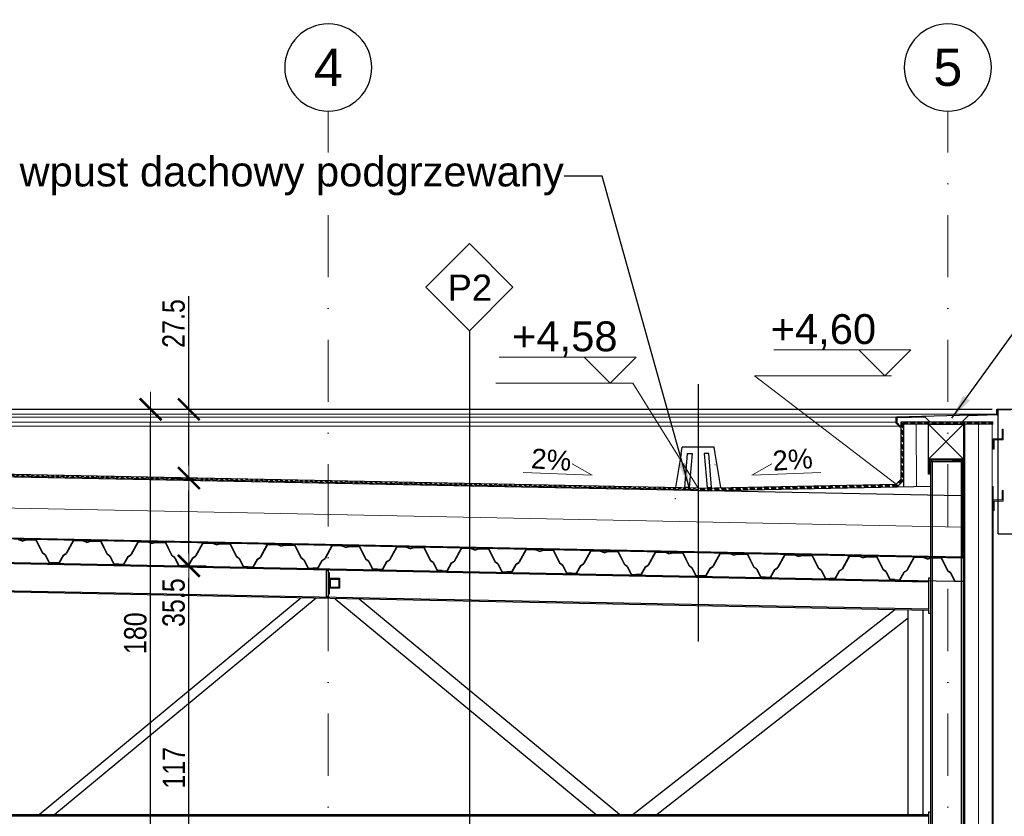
# Model space of a CAD drawing. Header units: millimetres. Extents: x -4835 to 23023, y -15404 to 3906.
# Tile 408 of 409: x 13465 to 13860, y 1958 to 2279. Entities that reach past the tile are written whole.
import ezdxf

# ---------------------------------------------------------------- set-up
doc = ezdxf.new("R2010")
doc.units = ezdxf.units.MM
for name, pattern in [('DASHDOT', [1, 0.5, -0.25, 0, -0.25]), ('DASHED', [19.05, 12.7, -6.35]), ('JIS_02_1.0', [2, 1, -1])]:
    doc.linetypes.add(name, pattern=pattern)
doc.layers.get('0').update_dxf_attribs({"lineweight": 9})
for name, color, linetype, lineweight in [('-AGP1_OSIE', 2, 'DASHDOT', 9), ('a___cienka___0.15', 10, 'Continuous', 15), ('a___ocieplenie', 214, 'BATTING', 5), ('a___przekrojowa___0.5', 7, 'Continuous', 25), ('a___widokowa_0.25', 130, 'Continuous', 25), ('Budowlane - Sciany Zew', 7, 'Continuous', 15), ('Wymiarowanie - Poziomy', 172, 'Continuous', 13)]:
    doc.layers.add(name, color=color, linetype=linetype, lineweight=lineweight)
for name, color, linetype in [('2D- Siatka Modularna', 7, 'Continuous'), ('Budowlane - Opisy', 7, 'Continuous'), ('Konstrukcja - podkonstrukcja pod panele - belki', 7, 'Continuous')]:
    doc.layers.add(name, color=color, linetype=linetype)
doc.layers.add('a___wymiary', color=7, linetype='Continuous', lineweight=5, true_color=0x666666)
doc.styles.add('ARIAL', font='arial.ttf', dxfattribs={"width": 0.8})
doc.styles.add('GENERATED_STYLE_1', font='arialbd.ttf', dxfattribs={"width": 0.999153})
doc.styles.add('GENERATED_STYLE_2', font='ARIAL.TTF', dxfattribs={"width": 0.999153})
doc.linetypes.add('BATTING', pattern='A,0.0001,-0.1,[134,ltypeshp.shx,S=0.1,R=0,X=-0.1,Y=0],-0.2,[134,ltypeshp.shx,S=0.1,R=180,X=0.1,Y=0],-0.1', length=0.4001)
doc.dimstyles.new('1_50', dxfattribs={"dimtxt": 9, "dimasz": 5, "dimexe": 1.25, "dimexo": 0.625, "dimgap": 1.5, "dimtad": 1, "dimdec": 3, "dimrnd": 0.5, "dimdsep": 46, "dimtxsty": 'ARIAL', "dimblk": 'znacznik', "dimcen": 1.5, "dimse1": 1, "dimse2": 1, "dimclrd": 6, "dimclrt": 6, "dimazin": 0, "dimtfac": 1, "dimtdec": 3, "dimtmove": 0, "dimatfit": 3, "dimldrblk": 'znacznik', "dimfxl": 1, "dimarcsym": 0})
doc.dimstyles.new('GENERATED_STYLE__61', dxfattribs={"dimtxt": 10, "dimasz": 9.5, "dimexe": 0.18, "dimexo": 0, "dimgap": 0.09, "dimtad": 0, "dimdec": 1, "dimzin": 0, "dimdsep": 46, "dimtxsty": 'GENERATED_STYLE_1', "dimblk": 'ARROWHEAD_1', "dimblk1": 'ARROWHEAD_1', "dimblk2": 'ARROWHEAD_1', "dimcen": 0.09, "dimclrd": 256, "dimclre": 256, "dimclrt": 256, "dimazin": 0, "dimtfac": 1, "dimtdec": 4, "dimtmove": 0, "dimatfit": 3, "dimfxl": 1, "dimtolj": 1, "dimtzin": 0, "dimarcsym": 0})

# ---------------------------------------------------------------- blocks, each defined once
blk = doc.blocks.new('ARROWHEAD_1')
at = {"linetype": 'Continuous'}
blk.add_line((0, 0), (-1, 0), dxfattribs=at)
blk.add_circle((0, 0), 0.25, dxfattribs=at)
blk = doc.blocks.new('cvzvxzczcxzc')
at = {"layer": 'a___widokowa_0.25'}
for p, q in [((7898.93, 2558.58), (7899.36, 2561.12)), ((7899.36, 2561.12), (7899.37, 2561.13)), ((7899.37, 2561.13), (7899.58, 2561.13)), ((7899.58, 2561.13), (7900.22, 2561.13)), ((7900.22, 2561.13), (7901.24, 2561.13)), ((7901.24, 2561.13), (7902.56, 2561.13)), ((7902.56, 2561.13), (7904.1, 2561.13)), ((7904.1, 2561.13), (7905.76, 2561.13)), ((7905.76, 2561.13), (7907.41, 2561.13)), ((7907.41, 2561.13), (7908.95, 2561.13)), ((7908.95, 2561.13), (7910.27, 2561.13)), ((7910.27, 2561.13), (7911.29, 2561.13)), ((7911.29, 2561.13), (7911.93, 2561.13)), ((7911.93, 2561.13), (7912.15, 2561.13)), ((7912.16, 2561.12), (7912.15, 2561.13)), ((7912.58, 2558.58), (7912.16, 2561.12)), ((7899.07, 2558.58), (7896.81, 2544.98)), ((7900.4, 2544.98), (7901.53, 2558.58)), ((7901.53, 2558.58), (7902.34, 2558.58)), ((7903.3, 2558.58), (7902.17, 2544.98)), ((7902.34, 2558.58), (7903.3, 2558.58)), ((7909.17, 2558.58), (7908.21, 2558.58)), ((7908.21, 2558.58), (7909.34, 2544.98)), ((7909.98, 2558.58), (7909.17, 2558.58)), ((7911.11, 2544.98), (7909.98, 2558.58)), ((7912.44, 2558.58), (7912.58, 2558.58)), ((7914.7, 2544.98), (7912.44, 2558.58)), ((7896.65, 2544.8), (7896.68, 2544.98)), ((7896.81, 2544.98), (7896.68, 2544.98)), ((7901.22, 2544.98), (7900.4, 2544.98)), ((7902.17, 2544.98), (7901.22, 2544.98)), ((7909.34, 2544.98), (7910.3, 2544.98)), ((7910.3, 2544.98), (7911.11, 2544.98))]:
    blk.add_line(p, q, dxfattribs=at)
blk = doc.blocks.new('znacznik')
at = {"layer": 'a___wymiary'}
for p, q in [((0, 1.394), (0, -1.394)), ((1.394, 0), (-1.394, 0))]:
    blk.add_line(p, q, dxfattribs=at)
at = {"layer": 'a___wymiary', "const_width": 0.2}
blk.add_lwpolyline([(0.876, 0.876), (-0.876, -0.876)], dxfattribs=at)
blk = doc.blocks.new('*D571')
at = {"layer": 'a___wymiary', "color": 6, "lineweight": -2}
blk.add_line((13532.65, 1946.96), (13532.65, 2054.03), dxfattribs=at)
at = {"layer": 'Defpoints', "color": 0}
for p in [(13532.51, 2059.03), (13532.65, 2059.03), (13549.58, 1941.96)]:
    blk.add_point(p, dxfattribs=at)
at = {"layer": 'a___wymiary', "color": 6, "linetype": 'ByBlock', "lineweight": -2, "xscale": 5, "yscale": 5, "zscale": 5}
for p, rotation in [((13532.65, 2059.03), 90), ((13532.65, 1941.96), 270)]:
    blk.add_blockref('znacznik', p, dxfattribs=dict(at, rotation=rotation))
at = {"layer": 'a___wymiary', "color": 6, "insert": (13526.63, 1977.87), "char_height": 9, "attachment_point": 5, "rotation": 90, "style": 'ARIAL'}
blk.add_mtext('117', dxfattribs=at)
blk = doc.blocks.new('*D572')
at = {"layer": 'a___wymiary', "color": 6, "lineweight": -2}
blk.add_line((13532.65, 2064.03), (13532.65, 2089.33), dxfattribs=at)
at = {"layer": 'Defpoints', "color": 0}
for p in [(13532.65, 2094.33), (13532.67, 2094.33), (13532.51, 2059.03)]:
    blk.add_point(p, dxfattribs=at)
at = {"layer": 'a___wymiary', "color": 6, "linetype": 'ByBlock', "lineweight": -2, "xscale": 5, "yscale": 5, "zscale": 5}
for p, rotation in [((13532.65, 2094.33), 90), ((13532.65, 2059.03), 270)]:
    blk.add_blockref('znacznik', p, dxfattribs=dict(at, rotation=rotation))
at = {"layer": 'a___wymiary', "color": 6, "insert": (13526.55, 2044.26), "char_height": 9, "attachment_point": 5, "rotation": 90, "style": 'ARIAL'}
blk.add_mtext('35.5', dxfattribs=at)
blk = doc.blocks.new('*D573')
at = {"layer": 'a___wymiary', "color": 6, "lineweight": -2}
for p, q in [((13532.65, 2121.96), (13532.65, 2167.39)), ((13532.65, 2099.33), (13532.65, 2116.96))]:
    blk.add_line(p, q, dxfattribs=at)
at = {"layer": 'Defpoints', "color": 0}
for p in [(13532.65, 2121.96), (13536.44, 2121.96), (13532.67, 2094.33)]:
    blk.add_point(p, dxfattribs=at)
at = {"layer": 'a___wymiary', "color": 6, "linetype": 'ByBlock', "lineweight": -2, "xscale": 5, "yscale": 5, "zscale": 5}
for p, rotation in [((13532.65, 2121.96), 90), ((13532.65, 2094.33), 270)]:
    blk.add_blockref('znacznik', p, dxfattribs=dict(at, rotation=rotation))
at = {"layer": 'a___wymiary', "color": 6, "insert": (13526.55, 2156.45), "char_height": 9, "attachment_point": 5, "rotation": 90, "style": 'ARIAL'}
blk.add_mtext('27.5', dxfattribs=at)
blk = doc.blocks.new('*D575')
at = {"layer": 'a___wymiary', "color": 6, "lineweight": -2}
blk.add_line((13517.28, 1946.96), (13517.28, 2116.96), dxfattribs=at)
at = {"layer": 'Defpoints', "color": 0}
for p in [(13517.28, 2121.96), (13545.59, 2121.96), (13560.14, 1941.96)]:
    blk.add_point(p, dxfattribs=at)
at = {"layer": 'a___wymiary', "color": 6, "linetype": 'ByBlock', "lineweight": -2, "xscale": 5, "yscale": 5, "zscale": 5}
for p, rotation in [((13517.28, 2121.96), 90), ((13517.28, 1941.96), 270)]:
    blk.add_blockref('znacznik', p, dxfattribs=dict(at, rotation=rotation))
at = {"layer": 'a___wymiary', "color": 6, "insert": (13511.18, 2031.96), "char_height": 9, "attachment_point": 5, "rotation": 90, "style": 'ARIAL'}
blk.add_mtext('180', dxfattribs=at)
blk = doc.blocks.new('*D584')
at = {"layer": 'a___wymiary', "color": 6, "lineweight": -2}
blk.add_line((14038.31, 2116.96), (14038.31, 1635.96), dxfattribs=at)
at = {"layer": 'Defpoints', "color": 0}
for p in [(13748.5, 2121.96), (13863.65, 1630.96), (14038.31, 1630.96)]:
    blk.add_point(p, dxfattribs=at)
at = {"layer": 'a___wymiary', "color": 6, "linetype": 'ByBlock', "lineweight": -2, "xscale": 5, "yscale": 5, "zscale": 5}
for p, rotation in [((14038.31, 2121.96), 90), ((14038.31, 1630.96), 270)]:
    blk.add_blockref('znacznik', p, dxfattribs=dict(at, rotation=rotation))
at = {"layer": 'a___wymiary', "color": 6, "insert": (14032.21, 1876.46), "char_height": 9, "attachment_point": 5, "rotation": 90, "style": 'ARIAL'}
blk.add_mtext('491', dxfattribs=at)
blk = doc.blocks.new('*D585')
at = {"layer": 'a___wymiary', "color": 6, "lineweight": -2}
blk.add_line((14021.58, 2116.96), (14021.58, 1636.96), dxfattribs=at)
at = {"layer": 'Defpoints', "color": 0}
for p in [(13804.79, 2121.96), (13804.79, 1631.96), (14021.58, 1631.96)]:
    blk.add_point(p, dxfattribs=at)
at = {"layer": 'a___wymiary', "color": 6, "linetype": 'ByBlock', "lineweight": -2, "xscale": 5, "yscale": 5, "zscale": 5}
for p, rotation in [((14021.58, 2121.96), 90), ((14021.58, 1631.96), 270)]:
    blk.add_blockref('znacznik', p, dxfattribs=dict(at, rotation=rotation))
at = {"layer": 'a___wymiary', "color": 6, "insert": (14015.49, 1876.96), "char_height": 9, "attachment_point": 5, "rotation": 90, "style": 'ARIAL'}
blk.add_mtext('490', dxfattribs=at)
blk = doc.blocks.new('*D588')
at = {"layer": 'a___wymiary', "color": 6, "lineweight": -2}
blk.add_line((14007.98, 2066.96), (14007.98, 1641.96), dxfattribs=at)
at = {"layer": 'Defpoints', "color": 0}
for p in [(13860.86, 2071.96), (13853.51, 1636.96), (14007.98, 1636.96)]:
    blk.add_point(p, dxfattribs=at)
at = {"layer": 'a___wymiary', "color": 6, "linetype": 'ByBlock', "lineweight": -2, "xscale": 5, "yscale": 5, "zscale": 5}
for p, rotation in [((14007.98, 2071.96), 90), ((14007.98, 1636.96), 270)]:
    blk.add_blockref('znacznik', p, dxfattribs=dict(at, rotation=rotation))
at = {"layer": 'a___wymiary', "color": 6, "insert": (14001.88, 1854.46), "char_height": 9, "attachment_point": 5, "rotation": 90, "style": 'ARIAL'}
blk.add_mtext('435', dxfattribs=at)
blk = doc.blocks.new('oss p1')
at = {"layer": '-AGP1_OSIE', "ltscale": 50}
for p, q in [((8216.07, -2723.97), (8216.07, -1855.56)), ((8216.07, -2723.97), (8216.07, -1855.56)), ((8465.12, -2723.97), (8465.12, -1855.56)), ((8465.12, -2723.97), (8465.12, -1855.56))]:
    blk.add_line(p, q, dxfattribs=at)
at = {"layer": '-AGP1_OSIE', "linetype": 'ByBlock', "lineweight": 25}
for centre in [(8216.07, -1838.06), (8465.12, -1838.06)]:
    blk.add_ellipse(centre, major_axis=(12.37, 12.37), ratio=1, start_param=5.497787, end_param=11.780972, dxfattribs=at)
at = {"layer": '-AGP1_OSIE', "linetype": 'ByBlock', "lineweight": 25, "char_height": 15, "attachment_point": 5, "style": 'GENERATED_STYLE_2'}
for s, insert in [('4', (8216.07, -1838.06)), ('5', (8465.12, -1838.06))]:
    blk.add_mtext(s, dxfattribs=dict(at, insert=insert))

msp = doc.modelspace()

# ---------------------------------------------------------------- linework, layer by layer
at = {"layer": '2D- Siatka Modularna', "color": 2, "lineweight": 25}
msp.add_line((13737.3783, 2132.1143), (13737.3783, 2028.6275), dxfattribs=at)
at = {"layer": 'a___cienka___0.15'}
for p, q in [((13352.4636, 2119.9536), (13857.636, 2119.9536)), ((13352.4636, 2118.7682), (13817.0541, 2118.7682)), ((13352.4636, 2116.8375), (13817.0143, 2116.8375)), ((13352.4636, 2115.1888), (13818.1695, 2115.1888)), ((13830.0143, 2115.9463), (13844.0143, 2101.9565)), ((13844.0143, 2115.9463), (13830.0156, 2101.9565)), ((13844.5143, 2115.9463), (13844.5143, 1642.0076)), ((13855.5143, 2115.9463), (13855.5143, 1637.0074)), ((13860.0111, 2113.9243), (13859.6111, 2113.9243)), ((13859.6111, 2113.9243), (13859.6111, 2110.1493)), ((13860.0111, 2109.6993), (13860.0111, 2113.9243)), ((13856.0111, 2110.1493), (13856.0111, 2105.9243)), ((13859.6111, 2110.1493), (13856.0111, 2110.1493)), ((13856.4111, 2105.9243), (13856.4111, 2109.6993)), ((13856.4111, 2109.6993), (13860.0111, 2109.6993)), ((12879.4159, 2106.8931), (13737.3783, 2089.7338)), ((13844.5143, 1640.2565), (13844.5143, 2105.9463)), ((13856.4111, 2105.9243), (13856.0111, 2105.9243)), ((13860.0111, 2089.3243), (13859.6111, 2089.3243)), ((13859.6111, 2089.3243), (13859.6111, 2085.5493)), ((13860.0111, 2085.0993), (13860.0111, 2089.3243)), ((13856.0111, 2085.5493), (13856.0111, 2081.3243)), ((13859.6111, 2085.5493), (13856.0111, 2085.5493)), ((13856.4111, 2081.3243), (13856.4111, 2085.0993)), ((13856.4111, 2085.0993), (13860.0111, 2085.0993)), ((13856.0111, 2081.3243), (13856.4111, 2081.3243)), ((13818.4512, 2053.3063), (13840.4468, 2052.8664))]:
    msp.add_line(p, q, dxfattribs=at)
at = {"layer": 'a___cienka___0.15', "linetype": 'DASHED', "ltscale": 0.15}
for p, q in [((13856.0111, 2116.6963), (13819.2643, 2116.6963)), ((13819.2643, 2116.6963), (13819.2643, 2093.7646)), ((13856.0111, 2116.4463), (13819.5143, 2116.4463)), ((13819.5143, 2116.4463), (13819.5143, 2093.6635)), ((13856.0111, 2116.1963), (13819.7643, 2116.1963)), ((13819.7643, 2116.1963), (13819.7643, 2093.5604)), ((12879.3227, 2106.6449), (13737.3783, 2089.4838)), ((13819.2643, 2093.7646), (13817.1218, 2091.5788)), ((13817.1218, 2091.5788), (13737.3783, 2089.9839)), ((13817.2427, 2091.3311), (13737.3783, 2089.7338)), ((13817.3359, 2091.0829), (13737.3783, 2089.4838)), ((13819.5143, 2093.6635), (13817.2427, 2091.3311)), ((13819.7643, 2093.5604), (13817.3359, 2091.0829))]:
    msp.add_line(p, q, dxfattribs=at)
at = {"layer": 'a___cienka___0.15', "linetype": 'JIS_02_1.0'}
msp.add_line((12879.5368, 2107.1407), (13737.3783, 2089.9839), dxfattribs=at)
at = {"layer": 'a___cienka___0.15'}
for points in [[(12852.8426, 2095.9565), (12852.8943, 2082.1694), (13843.7643, 2062.352), (13843.817, 2095.9565)], [(12853.1443, 2095.9565), (12853.1443, 2082.4144), (13843.5143, 2062.607), (13843.5143, 2095.9565)]]:
    msp.add_lwpolyline(points, dxfattribs=at)
at = {"layer": 'a___ocieplenie', "ltscale": 10}
msp.add_line((13825.0143, 2115.9463), (13825.1633, 2090.9763), dxfattribs=at)
at = {"layer": 'a___ocieplenie', "ltscale": 14}
msp.add_line((13850.0143, 1640.2565), (13850.0143, 2115.9463), dxfattribs=at)
at = {"layer": 'a___ocieplenie', "ltscale": 27}
msp.add_line((13843.5143, 2074.609), (12866.6409, 2094.1465), dxfattribs=at)
at = {"layer": 'a___przekrojowa___0.5'}
for p, q in [((13857.4111, 2120.2523), (13857.4111, 2121.8565)), ((13857.5111, 2121.9565), (13866.1324, 2121.9565)), ((13857.7111, 2120.0433), (13857.7111, 2121.6565)), ((13857.9111, 2121.4), (13857.9111, 2121.6565)), ((13863.0111, 2121.7565), (13858.0111, 2121.7565)), ((13858.0111, 2071.9565), (13858.0111, 2121.7565)), ((13817.0143, 2116.3854), (13817.0143, 2118.6884)), ((13857.6141, 2119.9434), (13817.1113, 2118.7883)), ((13817.3143, 2116.5819), (13817.3143, 2118.3972)), ((13828.6269, 2118.8336), (13817.4113, 2118.4972)), ((13830.5143, 2116.9463), (13828.6269, 2118.8336)), ((13843.5143, 2116.9463), (13845.9204, 2119.3524)), ((13857.3294, 2119.7196), (13845.9204, 2119.3524)), ((13857.62, 2119.7284), (13857.0388, 2119.7109)), ((13857.4111, 2120.2523), (13857.4111, 2120.5088)), ((13857.6111, 2120.5088), (13857.6111, 2120.2523)), ((13818.6306, 2114.7277), (13817.0436, 2116.3147)), ((13818.6306, 2115.2242), (13817.3436, 2116.5112)), ((13818.5906, 2115.547), (13818.772, 2115.3656)), ((13818.5906, 2115.0505), (13818.772, 2114.8691)), ((13819.0143, 2093.8667), (13819.0143, 2116.9463)), ((13819.0143, 2116.9463), (13856.0111, 2116.9463)), ((13844.0143, 2115.9463), (13844.0143, 1642.0076)), ((13737.3783, 2090.2339), (12879.6439, 2107.3886)), ((13819.0143, 2093.8667), (13817.0147, 2091.8267)), ((13737.3783, 2090.2339), (13817.0147, 2091.8267)), ((13844.0143, 2062.0969), (12852.6443, 2081.9243)), ((13465.6945, 2069.0051), (13464.1807, 2069.5436)), ((13465.6977, 2069.1632), (13464.208, 2069.6931)), ((13465.6945, 2069.0051), (13467.2287, 2069.4826)), ((13465.6977, 2069.1632), (13467.2074, 2069.6331)), ((13467.2074, 2069.6331), (13471.2066, 2069.5531)), ((13467.2287, 2069.4826), (13471.1135, 2069.4049)), ((13471.1135, 2069.4049), (13473.7529, 2064.1971)), ((13471.2066, 2069.5531), (13473.8705, 2064.2969)), ((13486.2036, 2069.2531), (13483.3317, 2064.1077)), ((13486.2907, 2069.1014), (13483.4452, 2064.0032)), ((13490.2028, 2069.1732), (13486.2036, 2069.2531)), ((13490.1755, 2069.0237), (13486.2907, 2069.1014)), ((13491.6893, 2068.4852), (13490.1755, 2069.0237)), ((13491.6925, 2068.6433), (13490.2028, 2069.1732)), ((13491.6893, 2068.4852), (13493.2235, 2068.9627)), ((13491.6925, 2068.6433), (13493.2022, 2069.1132)), ((13493.2022, 2069.1132), (13497.2014, 2069.0332)), ((13493.2235, 2068.9627), (13497.1083, 2068.885)), ((13497.1083, 2068.885), (13499.7477, 2063.6772)), ((13497.2014, 2069.0332), (13499.8653, 2063.777)), ((13512.1984, 2068.7332), (13509.3265, 2063.5878)), ((13512.2855, 2068.5815), (13509.44, 2063.4833)), ((13516.1976, 2068.6533), (13512.1984, 2068.7332)), ((13516.1703, 2068.5038), (13512.2855, 2068.5815)), ((13517.6841, 2067.9653), (13516.1703, 2068.5038)), ((13517.6873, 2068.1234), (13516.1976, 2068.6533)), ((13517.6841, 2067.9653), (13519.2183, 2068.4428)), ((13517.6873, 2068.1234), (13519.197, 2068.5933)), ((13519.197, 2068.5933), (13523.1962, 2068.5133)), ((13519.2183, 2068.4428), (13523.1031, 2068.3651)), ((13523.1031, 2068.3651), (13525.7425, 2063.1573)), ((13523.1962, 2068.5133), (13525.8601, 2063.2571)), ((13538.1932, 2068.2133), (13535.3213, 2063.0679)), ((13538.2803, 2068.0616), (13535.4348, 2062.9635)), ((13542.1924, 2068.1334), (13538.1932, 2068.2133)), ((13542.1651, 2067.9839), (13538.2803, 2068.0616)), ((13543.6789, 2067.4454), (13542.1651, 2067.9839)), ((13543.6821, 2067.6035), (13542.1924, 2068.1334)), ((13543.6789, 2067.4454), (13545.2131, 2067.9229)), ((13543.6821, 2067.6035), (13545.1918, 2068.0734)), ((13545.1918, 2068.0734), (13549.191, 2067.9934)), ((13545.2131, 2067.9229), (13549.0979, 2067.8452)), ((13549.0979, 2067.8452), (13551.7373, 2062.6374)), ((13549.191, 2067.9934), (13551.8549, 2062.7372)), ((13564.188, 2067.6935), (13561.3161, 2062.548)), ((13564.2751, 2067.5417), (13561.4296, 2062.4436)), ((13568.1872, 2067.6135), (13564.188, 2067.6935)), ((13568.1599, 2067.464), (13564.2751, 2067.5417)), ((13569.6737, 2066.9255), (13568.1599, 2067.464)), ((13569.6769, 2067.0836), (13568.1872, 2067.6135)), ((13569.6737, 2066.9255), (13571.2079, 2067.403)), ((13569.6769, 2067.0836), (13571.1866, 2067.5535)), ((13571.1866, 2067.5535), (13575.1858, 2067.4735)), ((13571.2079, 2067.403), (13575.0927, 2067.3253)), ((13575.0927, 2067.3253), (13577.7321, 2062.1175)), ((13575.1858, 2067.4735), (13577.8497, 2062.2173)), ((13590.1828, 2067.1736), (13587.3109, 2062.0281)), ((13590.2699, 2067.0218), (13587.4244, 2061.9237)), ((13594.182, 2067.0936), (13590.1828, 2067.1736)), ((13594.1547, 2066.9441), (13590.2699, 2067.0218)), ((13595.6685, 2066.4056), (13594.1547, 2066.9441)), ((13595.6717, 2066.5637), (13594.182, 2067.0936)), ((13595.6685, 2066.4056), (13597.2027, 2066.8831)), ((13595.6717, 2066.5637), (13597.1814, 2067.0336)), ((13597.1814, 2067.0336), (13601.1806, 2066.9536)), ((13597.2027, 2066.8831), (13601.0875, 2066.8054)), ((13601.0875, 2066.8054), (13603.7269, 2061.5976)), ((13601.1806, 2066.9536), (13603.8445, 2061.6974)), ((13616.1776, 2066.6537), (13613.3057, 2061.5082)), ((13616.2647, 2066.5019), (13613.4192, 2061.4038)), ((13620.1768, 2066.5737), (13616.1776, 2066.6537)), ((13620.1495, 2066.4242), (13616.2647, 2066.5019)), ((13621.6633, 2065.8857), (13620.1495, 2066.4242)), ((13621.6665, 2066.0438), (13620.1768, 2066.5737)), ((13621.6633, 2065.8857), (13623.1975, 2066.3632)), ((13621.6665, 2066.0438), (13623.1762, 2066.5137)), ((13623.1762, 2066.5137), (13627.1754, 2066.4337)), ((13623.1975, 2066.3632), (13627.0823, 2066.2855)), ((13627.0823, 2066.2855), (13629.7217, 2061.0777)), ((13627.1754, 2066.4337), (13629.8393, 2061.1775)), ((13642.1724, 2066.1338), (13639.3005, 2060.9883)), ((13646.1716, 2066.0538), (13642.1724, 2066.1338)), ((13647.6613, 2065.5239), (13646.1716, 2066.0538)), ((13474.8867, 2063.3667), (13473.7529, 2064.1971)), ((13475.0043, 2063.4665), (13473.8705, 2064.2969)), ((13474.8867, 2063.3667), (13476.5195, 2060.145)), ((13475.0043, 2063.4665), (13476.6126, 2060.2931)), ((13482.1656, 2063.3233), (13480.4317, 2060.2167)), ((13482.279, 2063.2188), (13480.5187, 2060.065)), ((13482.1656, 2063.3233), (13483.3317, 2064.1077)), ((13482.279, 2063.2188), (13483.4452, 2064.0032)), ((13500.8815, 2062.8468), (13499.7477, 2063.6772)), ((13500.9991, 2062.9466), (13499.8653, 2063.777)), ((13500.8815, 2062.8468), (13502.5143, 2059.6251)), ((13500.9991, 2062.9466), (13502.6074, 2059.7732)), ((13508.1604, 2062.8034), (13506.4265, 2059.6969)), ((13508.2738, 2062.6989), (13506.5135, 2059.5451)), ((13508.1604, 2062.8034), (13509.3265, 2063.5878)), ((13508.2738, 2062.6989), (13509.44, 2063.4833)), ((13526.8763, 2062.3269), (13525.7425, 2063.1573)), ((13526.9939, 2062.4267), (13525.8601, 2063.2571)), ((13526.8763, 2062.3269), (13528.5091, 2059.1052)), ((13526.9939, 2062.4267), (13528.6022, 2059.2533)), ((13534.1552, 2062.2835), (13532.4213, 2059.177)), ((13534.2687, 2062.179), (13532.5083, 2059.0252)), ((13534.1552, 2062.2835), (13535.3213, 2063.0679)), ((13534.2687, 2062.179), (13535.4348, 2062.9635)), ((13552.8711, 2061.807), (13551.7373, 2062.6374)), ((13552.9887, 2061.9068), (13551.8549, 2062.7372)), ((13560.15, 2061.7636), (13561.3161, 2062.548)), ((13560.2635, 2061.6591), (13561.4296, 2062.4436)), ((13578.8659, 2061.2871), (13577.7321, 2062.1175)), ((13578.9835, 2061.3869), (13577.8497, 2062.2173)), ((13642.2595, 2065.982), (13639.414, 2060.8839)), ((13646.1443, 2065.9043), (13642.2595, 2065.982)), ((13647.6581, 2065.3658), (13646.1443, 2065.9043)), ((13647.6581, 2065.3658), (13649.1923, 2065.8433)), ((13647.6613, 2065.5239), (13649.171, 2065.9938)), ((13649.171, 2065.9938), (13653.1702, 2065.9138)), ((13649.1923, 2065.8433), (13653.0771, 2065.7656)), ((13653.0771, 2065.7656), (13655.7165, 2060.5578)), ((13653.1702, 2065.9138), (13655.8341, 2060.6576)), ((13668.1672, 2065.6139), (13665.2953, 2060.4684)), ((13668.2543, 2065.4621), (13665.4088, 2060.364)), ((13672.1664, 2065.5339), (13668.1672, 2065.6139)), ((13672.1391, 2065.3844), (13668.2543, 2065.4621)), ((13673.6529, 2064.8459), (13672.1391, 2065.3844)), ((13673.6561, 2065.004), (13672.1664, 2065.5339)), ((13673.6529, 2064.8459), (13675.1871, 2065.3234)), ((13673.6561, 2065.004), (13675.1658, 2065.4739)), ((13675.1658, 2065.4739), (13679.165, 2065.3939)), ((13675.1871, 2065.3234), (13679.0719, 2065.2457)), ((13679.0719, 2065.2457), (13681.7113, 2060.0379)), ((13679.165, 2065.3939), (13681.8289, 2060.1377)), ((13694.162, 2065.094), (13691.2901, 2059.9485)), ((13694.2491, 2064.9422), (13691.4036, 2059.8441)), ((13698.1612, 2065.014), (13694.162, 2065.094)), ((13698.1339, 2064.8645), (13694.2491, 2064.9422)), ((13699.6477, 2064.326), (13698.1339, 2064.8645)), ((13699.6509, 2064.4841), (13698.1612, 2065.014)), ((13699.6477, 2064.326), (13701.1819, 2064.8035)), ((13699.6509, 2064.4841), (13701.1606, 2064.954)), ((13701.1606, 2064.954), (13705.1598, 2064.874)), ((13701.1819, 2064.8035), (13705.0667, 2064.7258)), ((13705.0667, 2064.7258), (13707.7061, 2059.518)), ((13705.1598, 2064.874), (13707.8237, 2059.6178)), ((13720.1568, 2064.5741), (13717.2849, 2059.4286)), ((13720.2439, 2064.4223), (13717.3984, 2059.3242)), ((13724.156, 2064.4941), (13720.1568, 2064.5741)), ((13724.1287, 2064.3446), (13720.2439, 2064.4223)), ((13725.6425, 2063.8061), (13724.1287, 2064.3446)), ((13725.6457, 2063.9642), (13724.156, 2064.4941)), ((13725.6425, 2063.8061), (13727.1767, 2064.2836)), ((13725.6457, 2063.9642), (13727.1554, 2064.4341)), ((13727.1554, 2064.4341), (13731.1546, 2064.3541)), ((13727.1767, 2064.2836), (13731.0615, 2064.206)), ((13731.0615, 2064.206), (13733.7009, 2058.9981)), ((13731.1546, 2064.3541), (13733.8185, 2059.0979)), ((13746.1516, 2064.0542), (13743.2797, 2058.9087)), ((13746.2387, 2063.9024), (13743.3932, 2058.8043)), ((13750.1508, 2063.9742), (13746.1516, 2064.0542)), ((13750.1235, 2063.8247), (13746.2387, 2063.9024)), ((13751.6374, 2063.2862), (13750.1235, 2063.8247)), ((13751.6405, 2063.4443), (13750.1508, 2063.9742)), ((13751.6374, 2063.2862), (13753.1715, 2063.7638)), ((13751.6405, 2063.4443), (13753.1502, 2063.9142)), ((13753.1502, 2063.9142), (13757.1494, 2063.8342)), ((13753.1715, 2063.7638), (13757.0563, 2063.6861)), ((13757.0563, 2063.6861), (13759.6957, 2058.4782)), ((13757.1494, 2063.8342), (13759.8133, 2058.578)), ((13772.1464, 2063.5343), (13769.2745, 2058.3888)), ((13772.2335, 2063.3825), (13769.388, 2058.2844)), ((13776.1456, 2063.4543), (13772.1464, 2063.5343)), ((13776.1183, 2063.3048), (13772.2335, 2063.3825)), ((13777.6322, 2062.7663), (13776.1183, 2063.3048)), ((13777.6353, 2062.9244), (13776.1456, 2063.4543)), ((13777.6322, 2062.7663), (13779.1663, 2063.2439)), ((13777.6353, 2062.9244), (13779.145, 2063.3943)), ((13779.145, 2063.3943), (13783.1442, 2063.3143)), ((13779.1663, 2063.2439), (13783.0511, 2063.1662)), ((13783.0511, 2063.1662), (13785.6905, 2057.9583)), ((13783.1442, 2063.3143), (13785.8081, 2058.0582)), ((13798.1412, 2063.0144), (13795.2693, 2057.8689)), ((13798.2283, 2062.8626), (13795.3828, 2057.7645)), ((13802.1404, 2062.9344), (13798.1412, 2063.0144)), ((13802.1131, 2062.7849), (13798.2283, 2062.8626)), ((13803.627, 2062.2464), (13802.1131, 2062.7849)), ((13803.6301, 2062.4045), (13802.1404, 2062.9344)), ((13803.627, 2062.2464), (13805.1612, 2062.724)), ((13803.6301, 2062.4045), (13805.1398, 2062.8744)), ((13805.1398, 2062.8744), (13809.139, 2062.7944)), ((13805.1612, 2062.724), (13809.0459, 2062.6463)), ((13809.0459, 2062.6463), (13811.6853, 2057.4384)), ((13809.139, 2062.7944), (13811.8029, 2057.5383)), ((13824.136, 2062.4945), (13821.2641, 2057.349)), ((13824.2231, 2062.3427), (13821.3776, 2057.2446)), ((13828.1352, 2062.4145), (13824.136, 2062.4945)), ((13828.1079, 2062.265), (13824.2231, 2062.3427)), ((13829.6218, 2061.7265), (13828.1079, 2062.265)), ((13829.6249, 2061.8846), (13828.1352, 2062.4145)), ((13829.6218, 2061.7265), (13831.156, 2062.2041)), ((13829.6249, 2061.8846), (13831.1346, 2062.3545)), ((13831.1346, 2062.3545), (13835.1338, 2062.2745)), ((13831.156, 2062.2041), (13835.0407, 2062.1264)), ((13835.0407, 2062.1264), (13837.6801, 2056.9185)), ((13835.1338, 2062.2745), (13837.7977, 2057.0184)), ((13478.5191, 2060.105), (13476.5195, 2060.145)), ((13478.5221, 2060.2549), (13476.6126, 2060.2931)), ((13480.5187, 2060.065), (13478.5191, 2060.105)), ((13480.4317, 2060.2167), (13478.5221, 2060.2549)), ((13504.5139, 2059.5851), (13502.5143, 2059.6251)), ((13504.5169, 2059.735), (13502.6074, 2059.7732)), ((13504.5139, 2059.5851), (13506.5135, 2059.5451)), ((13504.5169, 2059.735), (13506.4265, 2059.6969)), ((13528.5091, 2059.1052), (13530.5087, 2059.0652)), ((13528.6022, 2059.2533), (13530.5117, 2059.2151)), ((13532.5083, 2059.0252), (13530.5087, 2059.0652)), ((13532.4213, 2059.177), (13530.5117, 2059.2151)), ((13552.8711, 2061.807), (13554.5039, 2058.5853)), ((13552.9887, 2061.9068), (13554.597, 2058.7334)), ((13556.5035, 2058.5453), (13554.5039, 2058.5853)), ((13556.5065, 2058.6953), (13554.597, 2058.7334)), ((13556.5035, 2058.5453), (13558.5031, 2058.5053)), ((13556.5065, 2058.6953), (13558.4161, 2058.6571)), ((13560.15, 2061.7636), (13558.4161, 2058.6571)), ((13560.2635, 2061.6591), (13558.5031, 2058.5053)), ((13578.8659, 2061.2871), (13580.4987, 2058.0654)), ((13578.9835, 2061.3869), (13580.5918, 2058.2135)), ((13580.5918, 2058.2135), (13582.5013, 2058.1754)), ((13584.4109, 2058.1372), (13582.5013, 2058.1754)), ((13586.1448, 2061.2437), (13584.4109, 2058.1372)), ((13586.2583, 2061.1393), (13584.4979, 2057.9854)), ((13586.1448, 2061.2437), (13587.3109, 2062.0281)), ((13586.2583, 2061.1393), (13587.4244, 2061.9237)), ((13604.8607, 2060.7672), (13603.7269, 2061.5976)), ((13604.9783, 2060.867), (13603.8445, 2061.6974)), ((13604.8607, 2060.7672), (13606.4935, 2057.5455)), ((13604.9783, 2060.867), (13606.5866, 2057.6936)), ((13612.1396, 2060.7238), (13610.4057, 2057.6173)), ((13612.2531, 2060.6194), (13610.4927, 2057.4655)), ((13612.1396, 2060.7238), (13613.3057, 2061.5082)), ((13612.2531, 2060.6194), (13613.4192, 2061.4038)), ((13630.8555, 2060.2473), (13629.7217, 2061.0777)), ((13630.9731, 2060.3471), (13629.8393, 2061.1775)), ((13630.8555, 2060.2473), (13632.4883, 2057.0256)), ((13630.9731, 2060.3471), (13632.5814, 2057.1738)), ((13638.1344, 2060.2039), (13636.4005, 2057.0974)), ((13638.2479, 2060.0995), (13636.4875, 2056.9456)), ((13638.1344, 2060.2039), (13639.3005, 2060.9883)), ((13638.2479, 2060.0995), (13639.414, 2060.8839)), ((13656.8503, 2059.7274), (13655.7165, 2060.5578)), ((13656.9679, 2059.8272), (13655.8341, 2060.6576)), ((13656.8503, 2059.7274), (13658.4831, 2056.5057)), ((13656.9679, 2059.8272), (13658.5762, 2056.6539)), ((13664.1292, 2059.684), (13662.3953, 2056.5775)), ((13664.2427, 2059.5796), (13662.4823, 2056.4257)), ((13664.1292, 2059.684), (13665.2953, 2060.4684)), ((13664.2427, 2059.5796), (13665.4088, 2060.364)), ((13682.8451, 2059.2075), (13681.7113, 2060.0379)), ((13682.9627, 2059.3073), (13681.8289, 2060.1377)), ((13682.8451, 2059.2075), (13684.4779, 2055.9858)), ((13682.9627, 2059.3073), (13684.571, 2056.134)), ((13690.124, 2059.1641), (13688.3901, 2056.0576)), ((13690.2375, 2059.0597), (13688.4771, 2055.9058)), ((13690.124, 2059.1641), (13691.2901, 2059.9485)), ((13690.2375, 2059.0597), (13691.4036, 2059.8441)), ((13708.8399, 2058.6876), (13707.7061, 2059.518)), ((13708.9575, 2058.7874), (13707.8237, 2059.6178)), ((13708.8399, 2058.6876), (13710.4727, 2055.4659)), ((13708.9575, 2058.7874), (13710.5658, 2055.6141)), ((13716.1188, 2058.6442), (13714.3849, 2055.5377)), ((13716.2323, 2058.5398), (13714.4719, 2055.3859)), ((13716.1188, 2058.6442), (13717.2849, 2059.4286)), ((13716.2323, 2058.5398), (13717.3984, 2059.3242)), ((13734.8347, 2058.1677), (13733.7009, 2058.9981)), ((13734.9523, 2058.2675), (13733.8185, 2059.0979)), ((13734.8347, 2058.1677), (13736.4675, 2054.946)), ((13734.9523, 2058.2675), (13736.5606, 2055.0942)), ((13742.1136, 2058.1243), (13740.3797, 2055.0178)), ((13742.1136, 2058.1243), (13743.2797, 2058.9087)), ((13742.2271, 2058.0199), (13743.3932, 2058.8043)), ((13760.8295, 2057.6478), (13759.6957, 2058.4782)), ((13760.9471, 2057.7476), (13759.8133, 2058.578)), ((13768.1084, 2057.6044), (13769.2745, 2058.3888)), ((13768.2219, 2057.5), (13769.388, 2058.2844)), ((13580.4987, 2058.0654), (13582.4983, 2058.0254)), ((13584.4979, 2057.9854), (13582.4983, 2058.0254)), ((13608.4931, 2057.5055), (13606.4935, 2057.5455)), ((13608.4961, 2057.6555), (13606.5866, 2057.6936)), ((13610.4927, 2057.4655), (13608.4931, 2057.5055)), ((13610.4057, 2057.6173), (13608.4961, 2057.6555)), ((13634.4879, 2056.9856), (13632.4883, 2057.0256)), ((13634.4909, 2057.1356), (13632.5814, 2057.1738)), ((13634.4879, 2056.9856), (13636.4875, 2056.9456)), ((13634.4909, 2057.1356), (13636.4005, 2057.0974)), ((13658.4831, 2056.5057), (13660.4827, 2056.4657)), ((13658.5762, 2056.6539), (13660.4857, 2056.6157)), ((13662.4823, 2056.4257), (13660.4827, 2056.4657)), ((13662.3953, 2056.5775), (13660.4857, 2056.6157)), ((13686.4775, 2055.9458), (13684.4779, 2055.9858)), ((13686.4805, 2056.0958), (13684.571, 2056.134)), ((13686.4775, 2055.9458), (13688.4771, 2055.9058)), ((13686.4805, 2056.0958), (13688.3901, 2056.0576)), ((13710.4727, 2055.4659), (13712.4723, 2055.4259)), ((13710.5658, 2055.6141), (13712.4753, 2055.5759)), ((13714.4719, 2055.3859), (13712.4723, 2055.4259)), ((13714.3849, 2055.5377), (13712.4753, 2055.5759)), ((13738.4671, 2054.906), (13736.4675, 2054.946)), ((13738.4701, 2055.056), (13736.5606, 2055.0942)), ((13740.4667, 2054.866), (13738.4671, 2054.906)), ((13740.3797, 2055.0178), (13738.4701, 2055.056)), ((13742.2271, 2058.0199), (13740.4667, 2054.866)), ((13760.8295, 2057.6478), (13762.4623, 2054.4261)), ((13760.9471, 2057.7476), (13762.5554, 2054.5743)), ((13764.4619, 2054.3861), (13762.4623, 2054.4261)), ((13764.4649, 2054.5361), (13762.5554, 2054.5743)), ((13764.4619, 2054.3861), (13766.4615, 2054.3461)), ((13764.4649, 2054.5361), (13766.3745, 2054.4979)), ((13768.1084, 2057.6044), (13766.3745, 2054.4979)), ((13768.2219, 2057.5), (13766.4615, 2054.3461)), ((13786.8243, 2057.1279), (13785.6905, 2057.9583)), ((13786.9419, 2057.2277), (13785.8081, 2058.0582)), ((13786.8243, 2057.1279), (13788.4571, 2053.9062)), ((13786.9419, 2057.2277), (13788.5502, 2054.0544)), ((13794.1032, 2057.0845), (13792.3693, 2053.978)), ((13794.2167, 2056.9801), (13792.4564, 2053.8262)), ((13794.1032, 2057.0845), (13795.2693, 2057.8689)), ((13794.2167, 2056.9801), (13795.3828, 2057.7645)), ((13812.8191, 2056.608), (13811.6853, 2057.4384)), ((13812.9367, 2056.7078), (13811.8029, 2057.5383)), ((13812.8191, 2056.608), (13814.452, 2053.3863)), ((13812.9367, 2056.7078), (13814.545, 2053.5345)), ((13820.098, 2056.5646), (13818.3641, 2053.4581)), ((13820.2115, 2056.4602), (13818.4512, 2053.3063)), ((13820.098, 2056.5646), (13821.2641, 2057.349)), ((13820.2115, 2056.4602), (13821.3776, 2057.2446)), ((13838.8139, 2056.0881), (13837.6801, 2056.9185)), ((13838.9315, 2056.188), (13837.7977, 2057.0184)), ((13838.8139, 2056.0881), (13840.4468, 2052.8664)), ((13838.9315, 2056.188), (13840.5398, 2053.0146)), ((13788.4571, 2053.9062), (13790.4567, 2053.8662)), ((13788.5502, 2054.0544), (13790.4597, 2054.0162)), ((13792.4564, 2053.8262), (13790.4567, 2053.8662)), ((13792.3693, 2053.978), (13790.4597, 2054.0162)), ((13816.4516, 2053.3463), (13814.452, 2053.3863)), ((13816.4546, 2053.4963), (13814.545, 2053.5345)), ((13816.4516, 2053.3463), (13818.4512, 2053.3063)), ((13816.4546, 2053.4963), (13818.3641, 2053.4581)), ((13818.4512, 2053.3063), (13840.4468, 2052.8664)), ((13840.4468, 2052.8664), (13844.0143, 2052.7951)), ((13840.5398, 2053.0146), (13844.0143, 2052.9451)), ((13844.0143, 1941.9565), (13844.0143, 2052.7951))]:
    msp.add_line(p, q, dxfattribs=at)
for points in [[(13844.0183, 2101.9463), (13844.0183, 2095.9565), (13843.6156, 2095.9565), (13843.6123, 2101.5565), (13830.4183, 2101.5565), (13830.4156, 2095.9565), (13830.0156, 2095.9565), (13830.0156, 2101.9565)], [(13589.2443, 2054.0286), (13593.2443, 2054.0286), (13593.2443, 2050.0286), (13589.2443, 2050.0286)], [(13592.9443, 2050.3286), (13589.5443, 2050.3286), (13589.5443, 2053.7286), (13592.9443, 2053.7286)]]:
    msp.add_lwpolyline(points, close=True, dxfattribs=at)
msp.add_lwpolyline([(13858.0111, 2071.9565), (13863.7178, 2071.9565)], dxfattribs=at)
for centre, start, end in [((13857.5111, 2121.8565), 90, 180), ((13857.8111, 2121.6565), 0, 180), ((13817.1143, 2118.6884), 91.718358, 180), ((13817.4143, 2118.3972), 91.718358, 180), ((13857.5111, 2120.2523), 180, 0), ((13857.6111, 2120.0433), 271.718358, 0), ((13857.6235, 2119.6294), 272.015487, 92.015487), ((13817.1143, 2116.3854), 180, 225), ((13817.4143, 2116.5819), 180, 225), ((13818.7013, 2115.2949), 225, 45), ((13818.7013, 2114.7984), 225, 45)]:
    msp.add_arc(centre, 0.1, start, end, dxfattribs=at)
at = {"layer": 'a___widokowa_0.25'}
for p, q in [((13352.4636, 2121.9565), (13507.6601, 2121.9565)), ((13507.6601, 2121.9565), (13855.5111, 2121.9565)), ((13856.0111, 2115.9463), (13820.0143, 2115.9463)), ((13843.1623, 2087.1181), (12866.6409, 2106.6485)), ((13744.2, 2099.6974), (13744.0654, 2099.6974)), ((13830.418, 2100.9628), (13843.6123, 2100.9565)), ((13830.7123, 2100.9565), (13830.7123, 1630.9565)), ((13831.1123, 2101.5565), (13831.1123, 2100.9565)), ((13831.5623, 1630.9565), (13831.5623, 2100.9622)), ((13843.1623, 2100.9565), (13843.1623, 1886.9631)), ((13737.3783, 2089.2337), (13830.7123, 2091.0865)), ((13820.0143, 2093.4583), (13817.423, 2090.8147)), ((13728.2676, 2085.9162), (13728.2977, 2086.0974)), ((13728.2977, 2086.0974), (13728.4323, 2086.0974)), ((13844.0143, 2052.7951), (13844.0183, 2085.9565)), ((12852.6443, 2072.6224), (13829.9443, 2053.0764)), ((13829.9443, 2052.4463), (12866.7443, 2071.7103)), ((12866.7443, 2060.9681), (13829.9443, 2041.7041)), ((13829.9443, 2041.074), (12866.7443, 2060.338)), ((13830.7123, 2054.0604), (13829.9443, 2054.0604)), ((13829.9443, 2054.0604), (13829.9443, 2040.0604)), ((13472.444, 1959.0565), (13577.6875, 2046.1191)), ((13583.8147, 2045.9966), (13478.7194, 1959.0565)), ((13591.4588, 2045.8437), (13696.3693, 1959.0565)), ((13705.7823, 1959.0565), (13601.1051, 2045.6508)), ((13711.1284, 1959.0565), (13816.292, 2041.3471)), ((13821.7448, 1959.0565), (13821.7448, 2041.238)), ((13827.7448, 2041.118), (13827.7448, 1959.0565)), ((13829.9443, 2040.0604), (13830.7123, 2040.0604)), ((13821.7448, 2037.9952), (13720.8646, 1959.0565)), ((13830.7123, 1960.0565), (13829.9443, 1960.0565)), ((13829.9443, 1960.0565), (13829.9443, 1947.0565)), ((12866.7443, 1959.0565), (13829.9443, 1959.0565)), ((13829.9443, 1958.4265), (12866.7443, 1958.4265))]:
    msp.add_line(p, q, dxfattribs=at)
msp.add_lwpolyline([(13820.0656, 2090.8751), (13820.0143, 2115.9463)], dxfattribs=at)
for points in [[(13844.0143, 2101.9463), (13830.0143, 2101.9463), (13830.0143, 2115.9463), (13844.0143, 2115.9463)], [(13588.6443, 2046.6586), (13588.0443, 2046.6586), (13588.0443, 2057.1586), (13588.6443, 2057.1586)], [(13589.2443, 2056.2786), (13588.6443, 2056.2786), (13588.6443, 2047.7786), (13589.2443, 2047.7786)]]:
    msp.add_lwpolyline(points, close=True, dxfattribs=at)
at = {"layer": 'Budowlane - Opisy'}
for p, q in [((13645.4423, 2188.5486), (13627.9423, 2171.0486)), ((13662.9423, 2171.0486), (13645.4423, 2188.5486)), ((13627.9423, 2171.0486), (13645.4423, 2153.5486)), ((13645.4423, 2153.5486), (13662.9423, 2171.0486)), ((13645.4423, 2153.5486), (13645.4423, 1906.2251))]:
    msp.add_line(p, q, dxfattribs=at)
at = {"layer": 'Budowlane - Sciany Zew'}
msp.add_line((13856.0143, 1637.0074), (13856.0143, 2091.0076), dxfattribs=at)
at = {"layer": 'Konstrukcja - podkonstrukcja pod panele - belki'}
for p, q in [((13844.0143, 2096.9565), (13844.0143, 2101.9565)), ((13839.4143, 2101.5565), (13843.6143, 2101.5565)), ((13843.6143, 2097.3565), (13843.6143, 2101.5565))]:
    msp.add_line(p, q, dxfattribs=at)
at = {"layer": 'Wymiarowanie - Poziomy'}
for p, q in [((13822.9118, 2145.8193), (13767.7795, 2145.8193)), ((13712.4642, 2142.898), (13657.3319, 2142.898)), ((13759.9903, 2135.3768), (13815.1226, 2135.3768)), ((13759.9903, 2135.3768), (13817.0147, 2091.8267)), ((13656.0488, 2132.4555), (13711.1811, 2132.4555)), ((13711.1811, 2132.4555), (13737.3783, 2090.2339))]:
    msp.add_line(p, q, dxfattribs=at)
for points in [[(13822.9118, 2145.8193), (13812.4693, 2135.3768), (13802.0268, 2145.8193)], [(13712.4642, 2142.898), (13702.0217, 2132.4555), (13691.5792, 2142.898)], [(13667.0171, 2096.5051), (13694.7577, 2095.4753), (13686.6901, 2100.0535)], [(13786.6454, 2096.5051), (13758.9047, 2095.4753), (13766.9724, 2100.0535)]]:
    msp.add_lwpolyline(points, dxfattribs=at)

# ---------------------------------------------------------------- block references
at = {"xscale": -1}
msp.add_blockref('cvzvxzczcxzc', (21643.1339, -454.3824), dxfattribs=at)

# ---------------------------------------------------------------- texts
at = {"layer": 'Budowlane - Opisy', "insert": (13683.3835, 2215.7388), "char_height": 12, "attachment_point": 6, "line_spacing_factor": 0.93983, "style": 'GENERATED_STYLE_2', "bg_fill": 2}
msp.add_mtext('wpust dachowy podgrzewany', dxfattribs=at)
at = {"layer": 'Budowlane - Opisy', "insert": (13636.6357, 2165.6299), "char_height": 10.5, "attachment_point": 7, "style": 'GENERATED_STYLE_2'}
msp.add_mtext('P2', dxfattribs=at)
at = {"layer": 'Wymiarowanie - Poziomy', "char_height": 12, "attachment_point": 1, "style": 'GENERATED_STYLE_2'}
for s, insert in [('+4,58', (13662.5877, 2157.298)), ('+4,60', (13766.5292, 2160.2193))]:
    msp.add_mtext(s, dxfattribs=dict(at, insert=insert))
at = {"layer": 'Wymiarowanie - Poziomy', "char_height": 8, "style": 'GENERATED_STYLE_2'}
for insert, attachment_point, rotation in [((13670.5487, 2106.2765), 1, 356.238305), ((13783.1138, 2106.2765), 3, 3.761695)]:
    msp.add_mtext('2%', dxfattribs=dict(at, insert=insert, attachment_point=attachment_point, rotation=rotation))

# ---------------------------------------------------------------- dimensions: what is measured, and where the dimension line sits
at = {"layer": 'a___wymiary'}
for base, p1, p2, picture, middle in [((13532.6501, 2121.9565), (13532.6689, 2094.3281), (13536.4406, 2121.9565), '*D573', (13536.2326, 2156.4523)), ((13532.6501, 2094.3281), (13532.5083, 2059.0252), (13532.6689, 2094.3281), '*D572', (13532.6501, 2044.2571)), ((13532.6501, 2059.0252), (13549.5792, 1941.9565), (13532.5083, 2059.0252), '*D571', (13532.6501, 1977.869))]:
    dim = msp.add_linear_dim(base=base, p1=p1, p2=p2, angle=90, dimstyle='1_50', override={"dimtmove": 1}, dxfattribs=at)
    dim.commit()
    dim.dimension.update_dxf_attribs({"geometry": picture, "text_midpoint": middle, "dimtype": 160})
for base, p1, p2, picture, middle in [((13517.2801, 2121.9565), (13560.1432, 1941.9565), (13545.5852, 2121.9565), '*D575', (13511.1849, 2031.9565)), ((14007.9784, 1636.9565), (13860.8645, 2071.9565), (13853.5143, 1636.9565), '*D588', (14001.8802, 1854.4565))]:
    dim = msp.add_linear_dim(base=base, p1=p1, p2=p2, angle=90, dimstyle='1_50', override={"dimtmove": 1}, dxfattribs=at)
    dim.commit()
    dim.dimension.update_dxf_attribs({"geometry": picture, "text_midpoint": middle})
for base, p1, p2, picture, middle in [((14038.3063, 1630.9565), (13748.4966, 2121.9565), (13863.6548, 1630.9565), '*D584', (14032.2112, 1876.4565)), ((14021.5843, 1631.9565), (13804.7941, 2121.9565), (13804.7941, 1631.9565), '*D585', (14015.4892, 1876.9565))]:
    dim = msp.add_linear_dim(base=base, p1=p1, p2=p2, angle=90, dimstyle='1_50', dxfattribs=at)
    dim.commit()
    dim.dimension.update_dxf_attribs({"geometry": picture, "text_midpoint": middle})

# ---------------------------------------------------------------- leaders
at = {"layer": 'Budowlane - Opisy', "annotation_type": 0, "has_hookline": 1, "hookline_direction": 0, "text_width": 144.9167}
msp.add_leader([(13839.4043, 2118.3461), (13895.3457, 2196.0788), (13915.2841, 2196.0788)], dimstyle='GENERATED_STYLE__61', override={"dimasz": 10}, dxfattribs=at)

# ---------------------------------------------------------------- next in the draw order: block references
msp.add_blockref('oss p1', (5372.6244, 4097.4204))

# ---------------------------------------------------------------- next in the draw order: leaders
at = {"layer": 'Budowlane - Opisy', "annotation_type": 0, "has_hookline": 1, "hookline_direction": 1, "text_width": 218.606}
msp.add_leader([(13733.7906, 2090.5974), (13698.8023, 2215.7388), (13683.5635, 2215.7388)], dimstyle='GENERATED_STYLE__61', override={"dimasz": 10}, dxfattribs=at)

doc.saveas('drawing.dxf')
